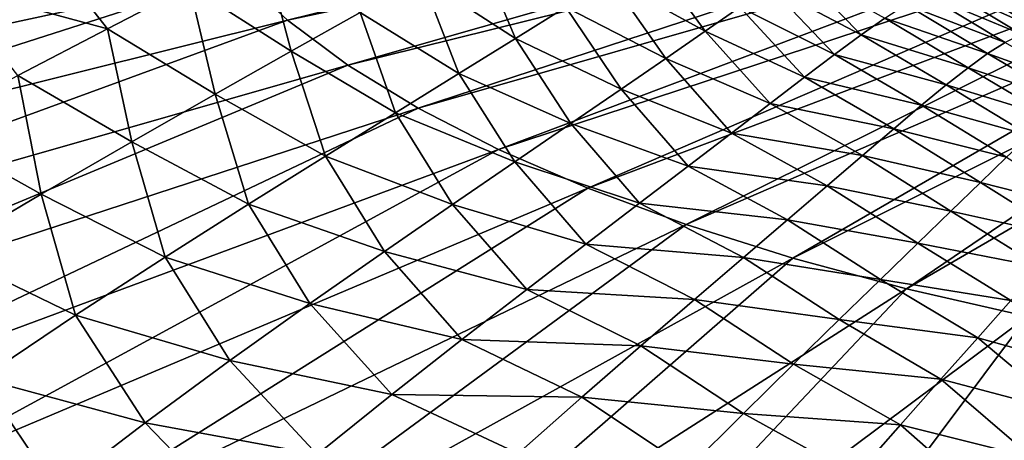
# Model space of a CAD drawing. Header units: metres. Extents: x -90 to 304, y -90 to 74.
# Tile 364 of 570: x 223.36 to 231.65, y 17.86 to 21.4. Entities that reach past the tile are written whole.
import ezdxf

# ---------------------------------------------------------------- set-up
doc = ezdxf.new("R2010")
doc.units = ezdxf.units.M
doc.layers.add('solid_21662050_350', color=7, linetype='CONTINUOUS')

msp = doc.modelspace()

# ---------------------------------------------------------------- linework, layer by layer
at = {"layer": 'solid_21662050_350'}
for points in [[(232.631241, 23.130737, 188.694046), (225.198776, 21.789719, 190.664764), (225.615753, 21.399271, 191.749268)], [(232.841797, 22.937397, 189.231064), (232.631241, 23.130737, 188.694046), (225.615753, 21.399271, 191.749268)], [(232.841797, 22.937397, 189.231064), (225.615753, 21.399271, 191.749268), (226.122345, 21.021177, 192.799469)], [(233.096497, 22.75025, 189.750885), (232.841797, 22.937397, 189.231064), (226.122345, 21.021177, 192.799469)], [(233.096497, 22.75025, 189.750885), (226.122345, 21.021177, 192.799469), (226.715378, 20.657795, 193.808807)], [(233.393768, 22.570448, 190.250305), (233.096497, 22.75025, 189.750885), (226.715378, 20.657795, 193.808807)], [(224.643433, 22.597893, 188.419968), (216.932022, 21.408533, 188.799637), (217.251205, 20.788187, 190.52272)], [(224.873993, 22.190092, 189.552689), (224.643433, 22.597893, 188.419968), (217.251205, 20.788187, 190.52272)], [(233.393768, 22.570448, 190.250305), (226.715378, 20.657795, 193.808807), (227.391174, 20.311388, 194.770981)], [(233.73175, 22.399099, 190.726242), (233.393768, 22.570448, 190.250305), (227.391174, 20.311388, 194.770981)], [(233.73175, 22.399099, 190.726242), (227.391174, 20.311388, 194.770981), (228.145523, 19.984114, 195.680023)], [(234.108398, 22.237265, 191.175751), (233.73175, 22.399099, 190.726242), (228.145523, 19.984114, 195.680023)], [(234.108398, 22.237265, 191.175751), (228.145523, 19.984114, 195.680023), (228.973709, 19.678011, 196.530258)], [(234.521347, 22.085938, 191.596085), (234.108398, 22.237265, 191.175751), (228.973709, 19.678011, 196.530258)], [(224.873993, 22.190092, 189.552689), (217.251205, 20.788187, 190.52272), (217.71553, 20.178452, 192.216324)], [(225.198776, 21.789719, 190.664764), (224.873993, 22.190092, 189.552689), (217.71553, 20.178452, 192.216324)], [(234.521347, 22.085938, 191.596085), (228.973709, 19.678011, 196.530258), (229.87059, 19.394985, 197.316391)], [(234.968094, 21.946051, 191.984634), (234.521347, 22.085938, 191.596085), (229.87059, 19.394985, 197.316391)], [(222.757446, 21.690769, 121.37793), (223.526779, 22.057447, 119.576263), (224.099228, 21.328339, 120.279106)], [(223.526779, 22.057447, 119.576263), (224.790482, 21.685083, 118.394653), (224.099228, 21.328339, 120.279106)], [(224.790482, 21.685083, 118.394653), (225.416992, 22.00721, 116.460854), (225.64595, 21.13773, 118.321465)], [(225.416992, 22.00721, 116.460854), (226.226135, 21.463705, 116.361191), (225.64595, 21.13773, 118.321465)], [(226.746109, 21.756901, 114.339836), (227.207047, 22.019709, 112.24173), (227.535568, 21.245867, 114.225479)], [(227.207047, 22.019709, 112.24173), (227.959595, 21.510757, 112.111923), (227.535568, 21.245867, 114.225479)], [(228.333527, 21.745821, 109.913155), (228.661972, 21.951847, 107.616112), (229.13266, 21.30757, 109.382896)], [(228.661972, 21.951847, 107.616112), (229.424866, 21.508442, 107.081207), (229.13266, 21.30757, 109.382896)], [(234.968094, 21.946051, 191.984634), (229.87059, 19.394985, 197.316391), (230.830566, 19.136803, 198.033524)], [(235.445862, 21.81847, 192.339005), (234.968094, 21.946051, 191.984634), (230.830566, 19.136803, 198.033524)], [(229.681519, 21.681553, 104.672531), (229.906876, 21.827742, 102.144264), (230.447937, 21.277807, 103.940849)], [(229.906876, 21.827742, 102.144264), (230.646454, 21.417589, 101.417953), (230.447937, 21.277807, 103.940849)], [(235.445862, 21.81847, 192.339005), (230.830566, 19.136803, 198.033524), (231.847656, 18.905067, 198.677185)], [(225.198776, 21.789719, 190.664764), (217.71553, 20.178452, 192.216324), (218.322052, 19.583212, 193.869659)], [(225.615753, 21.399271, 191.749268), (225.198776, 21.789719, 190.664764), (218.322052, 19.583212, 193.869659)], [(226.226135, 21.463705, 116.361191), (226.746109, 21.756901, 114.339836), (227.057541, 20.950003, 116.267326)], [(226.746109, 21.756901, 114.339836), (227.535568, 21.245867, 114.225479), (227.057541, 20.950003, 116.267326)], [(227.959595, 21.510757, 112.111923), (228.333527, 21.745821, 109.913155), (228.800812, 21.078047, 111.59034)], [(228.333527, 21.745821, 109.913155), (229.13266, 21.30757, 109.382896), (228.800812, 21.078047, 111.59034)], [(231.266525, 21.729965, 89.926979), (231.399475, 21.750216, 86.640785), (232.053665, 21.355871, 86.820953)], [(231.399475, 21.750216, 86.640785), (232.178894, 21.360409, 83.355255), (232.053665, 21.355871, 86.820953)], [(231.399475, 21.750216, 86.640785), (231.531693, 21.749451, 83.161278), (232.178894, 21.360409, 83.355255)], [(231.531693, 21.749451, 83.161278), (232.307266, 21.345285, 79.678604), (232.178894, 21.360409, 83.355255)], [(231.531693, 21.749451, 83.161278), (231.667099, 21.728842, 79.47403), (232.307266, 21.345285, 79.678604)], [(222.757446, 21.690769, 121.37793), (224.099228, 21.328339, 120.279106), (223.34317, 20.934319, 122.130913)], [(224.099228, 21.328339, 120.279106), (224.790482, 21.685083, 118.394653), (225.005035, 20.776258, 120.236794)], [(224.790482, 21.685083, 118.394653), (225.64595, 21.13773, 118.321465), (225.005035, 20.776258, 120.236794)], [(229.424866, 21.508442, 107.081207), (229.681519, 21.681553, 104.672531), (230.223312, 21.112022, 106.348274)], [(229.681519, 21.681553, 104.672531), (230.447937, 21.277807, 103.940849), (230.223312, 21.112022, 106.348274)], [(230.982529, 21.621799, 95.976891), (231.128876, 21.687525, 93.034309), (231.79834, 21.283089, 93.183891)], [(231.128876, 21.687525, 93.034309), (231.266525, 21.729965, 89.926979), (231.928009, 21.33049, 90.091805)], [(231.128876, 21.687525, 93.034309), (231.928009, 21.33049, 90.091805), (231.79834, 21.283089, 93.183891)], [(231.266525, 21.729965, 89.926979), (232.053665, 21.355871, 86.820953), (231.928009, 21.33049, 90.091805)], [(230.823181, 21.532038, 98.767372), (230.982529, 21.621799, 95.976891), (231.661026, 21.212564, 96.11274)], [(230.982529, 21.621799, 95.976891), (231.79834, 21.283089, 93.183891), (231.661026, 21.212564, 96.11274)], [(227.535568, 21.245867, 114.225479), (227.959595, 21.510757, 112.111923), (228.425232, 20.818985, 113.716248)], [(227.959595, 21.510757, 112.111923), (228.800812, 21.078047, 111.59034), (228.425232, 20.818985, 113.716248)], [(229.13266, 21.30757, 109.382896), (229.424866, 21.508442, 107.081207), (229.96875, 20.919373, 108.652451)], [(229.424866, 21.508442, 107.081207), (230.223312, 21.112022, 106.348274), (229.96875, 20.919373, 108.652451)], [(230.646454, 21.417589, 101.417953), (230.823181, 21.532038, 98.767372), (231.512161, 21.118124, 98.891739)], [(230.823181, 21.532038, 98.767372), (231.661026, 21.212564, 96.11274), (231.512161, 21.118124, 98.891739)], [(225.615753, 21.399271, 191.749268), (218.322052, 19.583212, 193.869659), (219.066879, 19.006271, 195.472183)], [(226.122345, 21.021177, 192.799469), (225.615753, 21.399271, 191.749268), (219.066879, 19.006271, 195.472183)], [(225.64595, 21.13773, 118.321465), (226.226135, 21.463705, 116.361191), (226.524048, 20.620712, 118.25267)], [(226.226135, 21.463705, 116.361191), (227.057541, 20.950003, 116.267326), (226.524048, 20.620712, 118.25267)], [(230.447937, 21.277807, 103.940849), (230.646454, 21.417589, 101.417953), (231.347778, 20.999041, 101.53376)], [(230.646454, 21.417589, 101.417953), (231.512161, 21.118124, 98.891739), (231.347778, 20.999041, 101.53376)], [(223.34317, 20.934319, 122.130913), (224.099228, 21.328339, 120.279106), (224.302933, 20.376575, 122.123322)], [(224.099228, 21.328339, 120.279106), (225.005035, 20.776258, 120.236794), (224.302933, 20.376575, 122.123322)], [(227.057541, 20.950003, 116.267326), (227.535568, 21.245867, 114.225479), (228.002106, 20.529316, 115.773544)], [(227.535568, 21.245867, 114.225479), (228.425232, 20.818985, 113.716248), (228.002106, 20.529316, 115.773544)], [(228.800812, 21.078047, 111.59034), (229.13266, 21.30757, 109.382896), (229.680695, 20.698902, 110.865623)], [(229.13266, 21.30757, 109.382896), (229.96875, 20.919373, 108.652451), (229.680695, 20.698902, 110.865623)], [(230.223312, 21.112022, 106.348274), (230.447937, 21.277807, 103.940849), (231.16391, 20.854591, 104.051697)], [(230.447937, 21.277807, 103.940849), (231.347778, 20.999041, 101.53376), (231.16391, 20.854591, 104.051697)], [(231.512161, 21.118124, 98.891739), (231.661026, 21.212564, 96.11274), (232.341827, 20.820454, 96.78965)], [(225.005035, 20.776258, 120.236794), (225.64595, 21.13773, 118.321465), (225.934219, 20.255234, 120.197098)], [(225.64595, 21.13773, 118.321465), (226.524048, 20.620712, 118.25267), (225.934219, 20.255234, 120.197098)], [(228.425232, 20.818985, 113.716248), (228.800812, 21.078047, 111.59034), (229.355591, 20.449646, 113.000023)], [(228.800812, 21.078047, 111.59034), (229.680695, 20.698902, 110.865623), (229.355591, 20.449646, 113.000023)], [(229.96875, 20.919373, 108.652451), (230.223312, 21.112022, 106.348274), (230.956665, 20.684017, 106.458366)], [(230.223312, 21.112022, 106.348274), (231.16391, 20.854591, 104.051697), (230.956665, 20.684017, 106.458366)], [(231.347778, 20.999041, 101.53376), (231.512161, 21.118124, 98.891739), (232.20015, 20.715342, 99.560097)], [(231.512161, 21.118124, 98.891739), (232.341827, 20.820454, 96.78965), (232.20015, 20.715342, 99.560097)], [(226.122345, 21.021177, 192.799469), (219.066879, 19.006271, 195.472183), (219.945282, 18.451309, 197.013641)], [(226.715378, 20.657795, 193.808807), (226.122345, 21.021177, 192.799469), (219.945282, 18.451309, 197.013641)], [(231.16391, 20.854591, 104.051697), (231.347778, 20.999041, 101.53376), (232.043823, 20.584969, 102.196365)], [(231.347778, 20.999041, 101.53376), (232.20015, 20.715342, 99.560097), (232.043823, 20.584969, 102.196365)], [(222.523392, 20.50054, 123.96595), (223.34317, 20.934319, 122.130913), (223.540314, 19.936148, 123.996384)], [(223.34317, 20.934319, 122.130913), (224.302933, 20.376575, 122.123322), (223.540314, 19.936148, 123.996384)], [(226.524048, 20.620712, 118.25267), (227.057541, 20.950003, 116.267326), (227.529495, 20.206795, 117.776405)], [(227.057541, 20.950003, 116.267326), (228.002106, 20.529316, 115.773544), (227.529495, 20.206795, 117.776405)], [(229.680695, 20.698902, 110.865623), (229.96875, 20.919373, 108.652451), (230.722641, 20.486341, 108.766258)], [(229.96875, 20.919373, 108.652451), (230.956665, 20.684017, 106.458366), (230.722641, 20.486341, 108.766258)], [(228.002106, 20.529316, 115.773544), (228.425232, 20.818985, 113.716248), (228.98996, 20.170603, 115.067924)], [(228.425232, 20.818985, 113.716248), (229.355591, 20.449646, 113.000023), (228.98996, 20.170603, 115.067924)], [(230.956665, 20.684017, 106.458366), (231.16391, 20.854591, 104.051697), (231.869171, 20.428509, 104.71241)], [(231.16391, 20.854591, 104.051697), (232.043823, 20.584969, 102.196365), (231.869171, 20.428509, 104.71241)], [(224.302933, 20.376575, 122.123322), (225.005035, 20.776258, 120.236794), (225.287186, 19.850805, 122.116196)], [(225.005035, 20.776258, 120.236794), (225.934219, 20.255234, 120.197098), (225.287186, 19.850805, 122.116196)], [(226.715378, 20.657795, 193.808807), (219.945282, 18.451309, 197.013641), (220.951645, 17.921864, 198.484238)], [(227.391174, 20.311388, 194.770981), (226.715378, 20.657795, 193.808807), (220.951645, 17.921864, 198.484238)], [(229.355591, 20.449646, 113.000023), (229.680695, 20.698902, 110.865623), (230.458664, 20.260496, 110.987709)], [(229.680695, 20.698902, 110.865623), (230.722641, 20.486341, 108.766258), (230.458664, 20.260496, 110.987709)], [(230.722641, 20.486341, 108.766258), (230.956665, 20.684017, 106.458366), (231.67276, 20.245049, 107.121902)], [(230.956665, 20.684017, 106.458366), (231.869171, 20.428509, 104.71241), (231.67276, 20.245049, 107.121902)], [(225.934219, 20.255234, 120.197098), (226.524048, 20.620712, 118.25267), (227.006241, 19.848686, 119.739517)], [(226.524048, 20.620712, 118.25267), (227.529495, 20.206795, 117.776405), (227.006241, 19.848686, 119.739517)], [(222.523392, 20.50054, 123.96595), (223.540314, 19.936148, 123.996384), (222.724213, 19.453392, 125.866806)], [(227.529495, 20.206795, 117.776405), (228.002106, 20.529316, 115.773544), (228.581375, 19.859913, 117.082329)], [(228.002106, 20.529316, 115.773544), (228.98996, 20.170603, 115.067924), (228.581375, 19.859913, 117.082329)], [(230.458664, 20.260496, 110.987709), (230.722641, 20.486341, 108.766258), (231.451614, 20.033424, 109.437798)], [(230.722641, 20.486341, 108.766258), (231.67276, 20.245049, 107.121902), (231.451614, 20.033424, 109.437798)], [(228.98996, 20.170603, 115.067924), (229.355591, 20.449646, 113.000023), (230.16153, 20.005417, 113.135056)], [(229.355591, 20.449646, 113.000023), (230.458664, 20.260496, 110.987709), (230.16153, 20.005417, 113.135056)], [(223.540314, 19.936148, 123.996384), (224.302933, 20.376575, 122.123322), (224.583267, 19.404844, 124.024727)], [(224.302933, 20.376575, 122.123322), (225.287186, 19.850805, 122.116196), (224.583267, 19.404844, 124.024727)], [(227.391174, 20.311388, 194.770981), (220.951645, 17.921864, 198.484238), (222.079544, 17.421318, 199.874557)], [(228.145523, 19.984114, 195.680023), (227.391174, 20.311388, 194.770981), (222.079544, 17.421318, 199.874557)], [(225.287186, 19.850805, 122.116196), (225.934219, 20.255234, 120.197098), (226.431183, 19.452257, 121.677567)], [(225.934219, 20.255234, 120.197098), (227.006241, 19.848686, 119.739517), (226.431183, 19.452257, 121.677567)], [(230.16153, 20.005417, 113.135056), (230.458664, 20.260496, 110.987709), (231.20282, 19.792429, 111.672928)], [(230.458664, 20.260496, 110.987709), (231.451614, 20.033424, 109.437798), (231.20282, 19.792429, 111.672928)], [(231.451614, 20.033424, 109.437798), (231.67276, 20.245049, 107.121902), (232.390167, 19.795725, 108.247589)], [(227.006241, 19.848686, 119.739517), (227.529495, 20.206795, 117.776405), (228.128464, 19.514935, 119.05687)], [(227.529495, 20.206795, 117.776405), (228.581375, 19.859913, 117.082329), (228.128464, 19.514935, 119.05687)], [(228.581375, 19.859913, 117.082329), (228.98996, 20.170603, 115.067924), (229.828156, 19.719959, 115.220695)], [(228.98996, 20.170603, 115.067924), (230.16153, 20.005417, 113.135056), (229.828156, 19.719959, 115.220695)], [(229.828156, 19.719959, 115.220695), (230.16153, 20.005417, 113.135056), (230.923492, 19.520864, 113.840118)], [(230.16153, 20.005417, 113.135056), (231.20282, 19.792429, 111.672928), (230.923492, 19.520864, 113.840118)], [(231.20282, 19.792429, 111.672928), (231.451614, 20.033424, 109.437798), (232.187561, 19.572529, 110.479134)], [(231.451614, 20.033424, 109.437798), (232.390167, 19.795725, 108.247589), (232.187561, 19.572529, 110.479134)], [(228.145523, 19.984114, 195.680023), (222.079544, 17.421318, 199.874557), (223.321777, 16.952862, 201.175735)], [(222.724213, 19.453392, 125.866806), (223.540314, 19.936148, 123.996384), (223.829346, 18.915709, 125.932869)], [(228.973709, 19.678011, 196.530258), (228.145523, 19.984114, 195.680023), (223.321777, 16.952862, 201.175735)], [(223.540314, 19.936148, 123.996384), (224.583267, 19.404844, 124.024727), (223.829346, 18.915709, 125.932869)], [(224.583267, 19.404844, 124.024727), (225.287186, 19.850805, 122.116196), (225.80365, 19.014847, 123.604904)], [(225.287186, 19.850805, 122.116196), (226.431183, 19.452257, 121.677567), (225.80365, 19.014847, 123.604904)], [(226.431183, 19.452257, 121.677567), (227.006241, 19.848686, 119.739517), (227.629868, 19.133003, 121.005211)], [(227.006241, 19.848686, 119.739517), (228.128464, 19.514935, 119.05687), (227.629868, 19.133003, 121.005211)], [(228.128464, 19.514935, 119.05687), (228.581375, 19.859913, 117.082329), (229.456329, 19.402046, 117.257568)], [(228.581375, 19.859913, 117.082329), (229.828156, 19.719959, 115.220695), (229.456329, 19.402046, 117.257568)], [(230.923492, 19.520864, 113.840118), (231.20282, 19.792429, 111.672928), (231.961258, 19.320621, 112.642792)], [(231.20282, 19.792429, 111.672928), (232.187561, 19.572529, 110.479134), (231.961258, 19.320621, 112.642792)], [(228.973709, 19.678011, 196.530258), (223.321777, 16.952862, 201.175735), (224.670441, 16.519485, 202.379486)], [(229.87059, 19.394985, 197.316391), (228.973709, 19.678011, 196.530258), (224.670441, 16.519485, 202.379486)], [(229.456329, 19.402046, 117.257568), (229.828156, 19.719959, 115.220695), (230.610947, 19.217224, 115.952316)], [(229.828156, 19.719959, 115.220695), (230.923492, 19.520864, 113.840118), (230.610947, 19.217224, 115.952316)], [(227.629868, 19.133003, 121.005211), (228.128464, 19.514935, 119.05687), (229.044479, 19.048964, 119.258987)], [(228.128464, 19.514935, 119.05687), (229.456329, 19.402046, 117.257568), (229.044479, 19.048964, 119.258987)], [(230.610947, 19.217224, 115.952316), (230.923492, 19.520864, 113.840118), (231.708984, 19.038769, 114.750557)], [(230.923492, 19.520864, 113.840118), (231.961258, 19.320621, 112.642792), (231.708984, 19.038769, 114.750557)], [(222.724213, 19.453392, 125.866806), (223.829346, 18.915709, 125.932869), (223.034485, 18.382074, 127.849274)], [(225.80365, 19.014847, 123.604904), (226.431183, 19.452257, 121.677567), (227.084274, 18.711458, 122.940964)], [(226.431183, 19.452257, 121.677567), (227.629868, 19.133003, 121.005211), (227.084274, 18.711458, 122.940964)], [(223.829346, 18.915709, 125.932869), (224.583267, 19.404844, 124.024727), (225.128647, 18.534582, 125.531883)], [(224.583267, 19.404844, 124.024727), (225.80365, 19.014847, 123.604904), (225.128647, 18.534582, 125.531883)], [(229.87059, 19.394985, 197.316391), (224.670441, 16.519485, 202.379486), (226.116898, 16.123955, 203.478119)], [(230.830566, 19.136803, 198.033524), (229.87059, 19.394985, 197.316391), (226.116898, 16.123955, 203.478119)], [(229.044479, 19.048964, 119.258987), (229.456329, 19.402046, 117.257568), (230.263245, 18.878901, 118.022835)], [(229.456329, 19.402046, 117.257568), (230.610947, 19.217224, 115.952316), (230.263245, 18.878901, 118.022835)], [(230.263245, 18.878901, 118.022835), (230.610947, 19.217224, 115.952316), (231.428711, 18.725018, 116.814476)], [(230.610947, 19.217224, 115.952316), (231.708984, 19.038769, 114.750557), (231.428711, 18.725018, 116.814476)], [(230.830566, 19.136803, 198.033524), (226.116898, 16.123955, 203.478119), (227.651947, 15.768793, 204.464615)], [(227.084274, 18.711458, 122.940964), (227.629868, 19.133003, 121.005211), (228.59108, 18.657988, 121.238281)], [(227.629868, 19.133003, 121.005211), (229.044479, 19.048964, 119.258987), (228.59108, 18.657988, 121.238281)], [(231.847656, 18.905067, 198.677185), (230.830566, 19.136803, 198.033524), (227.651947, 15.768793, 204.464615)], [(225.128647, 18.534582, 125.531883), (225.80365, 19.014847, 123.604904), (226.493835, 18.248116, 124.875305)], [(225.80365, 19.014847, 123.604904), (227.084274, 18.711458, 122.940964), (226.493835, 18.248116, 124.875305)], [(228.59108, 18.657988, 121.238281), (229.044479, 19.048964, 119.258987), (229.878632, 18.503027, 120.065094)], [(229.044479, 19.048964, 119.258987), (230.263245, 18.878901, 118.022835), (229.878632, 18.503027, 120.065094)], [(231.428711, 18.725018, 116.814476), (231.708984, 19.038769, 114.750557), (232.441116, 18.442984, 116.587906)], [(223.034485, 18.382074, 127.849274), (223.829346, 18.915709, 125.932869), (224.414734, 18.010099, 127.466377)], [(223.829346, 18.915709, 125.932869), (225.128647, 18.534582, 125.531883), (224.414734, 18.010099, 127.466377)], [(231.847656, 18.905067, 198.677185), (227.651947, 15.768793, 204.464615), (229.265793, 15.456266, 205.332703)], [(232.915543, 18.701227, 199.243378), (231.847656, 18.905067, 198.677185), (229.265793, 15.456266, 205.332703)], [(229.878632, 18.503027, 120.065094), (230.263245, 18.878901, 118.022835), (231.118713, 18.376694, 118.846695)], [(230.263245, 18.878901, 118.022835), (231.428711, 18.725018, 116.814476), (231.118713, 18.376694, 118.846695)], [(226.493835, 18.248116, 124.875305), (227.084274, 18.711458, 122.940964), (228.094696, 18.226412, 123.208672)], [(227.084274, 18.711458, 122.940964), (228.59108, 18.657988, 121.238281), (228.094696, 18.226412, 123.208672)], [(232.915543, 18.701227, 199.243378), (229.265793, 15.456266, 205.332703), (230.948105, 15.188368, 206.076813)], [(234.027557, 18.52655, 199.728561), (232.915543, 18.701227, 199.243378), (230.948105, 15.188368, 206.076813)], [(231.118713, 18.376694, 118.846695), (231.428711, 18.725018, 116.814476), (232.178772, 18.097588, 118.632111)], [(231.428711, 18.725018, 116.814476), (232.441116, 18.442984, 116.587906), (232.178772, 18.097588, 118.632111)], [(228.094696, 18.226412, 123.208672), (228.59108, 18.657988, 121.238281), (229.455383, 18.086735, 122.092514)], [(228.59108, 18.657988, 121.238281), (229.878632, 18.503027, 120.065094), (229.455383, 18.086735, 122.092514)], [(224.414734, 18.010099, 127.466377), (225.128647, 18.534582, 125.531883), (225.866058, 17.741528, 126.815559)], [(225.128647, 18.534582, 125.531883), (226.493835, 18.248116, 124.875305), (225.866058, 17.741528, 126.815559)], [(229.455383, 18.086735, 122.092514), (229.878632, 18.503027, 120.065094), (230.777298, 17.991093, 120.859337)], [(229.878632, 18.503027, 120.065094), (231.118713, 18.376694, 118.846695), (230.777298, 17.991093, 120.859337)], [(234.027557, 18.52655, 199.728561), (230.948105, 15.188368, 206.076813), (232.688187, 14.966808, 206.692215)], [(222.207733, 17.802622, 129.782578), (223.034485, 18.382074, 127.849274), (223.670532, 17.440031, 129.416214)], [(223.034485, 18.382074, 127.849274), (224.414734, 18.010099, 127.466377), (223.670532, 17.440031, 129.416214)], [(230.777298, 17.991093, 120.859337), (231.118713, 18.376694, 118.846695), (231.889877, 17.715321, 120.657722)], [(231.118713, 18.376694, 118.846695), (232.178772, 18.097588, 118.632111), (231.889877, 17.715321, 120.657722)], [(225.866058, 17.741528, 126.815559), (226.493835, 18.248116, 124.875305), (227.558151, 17.752108, 125.180283)], [(226.493835, 18.248116, 124.875305), (228.094696, 18.226412, 123.208672), (227.558151, 17.752108, 125.180283)], [(227.558151, 17.752108, 125.180283), (228.094696, 18.226412, 123.208672), (228.992844, 17.627308, 124.117645)], [(228.094696, 18.226412, 123.208672), (229.455383, 18.086735, 122.092514), (228.992844, 17.627308, 124.117645)], [(228.992844, 17.627308, 124.117645), (229.455383, 18.086735, 122.092514), (230.402802, 17.565508, 122.864517)], [(229.455383, 18.086735, 122.092514), (230.777298, 17.991093, 120.859337), (230.402802, 17.565508, 122.864517)], [(223.670532, 17.440031, 129.416214), (224.414734, 18.010099, 127.466377), (225.208923, 17.190311, 128.768723)], [(224.414734, 18.010099, 127.466377), (225.866058, 17.741528, 126.815559), (225.208923, 17.190311, 128.768723)], [(230.402802, 17.565508, 122.864517), (230.777298, 17.991093, 120.859337), (231.572723, 17.293497, 122.676315)], [(230.777298, 17.991093, 120.859337), (231.889877, 17.715321, 120.657722), (231.572723, 17.293497, 122.676315)]]:
    msp.add_3dface(points, dxfattribs=at)

doc.saveas('drawing.dxf')
